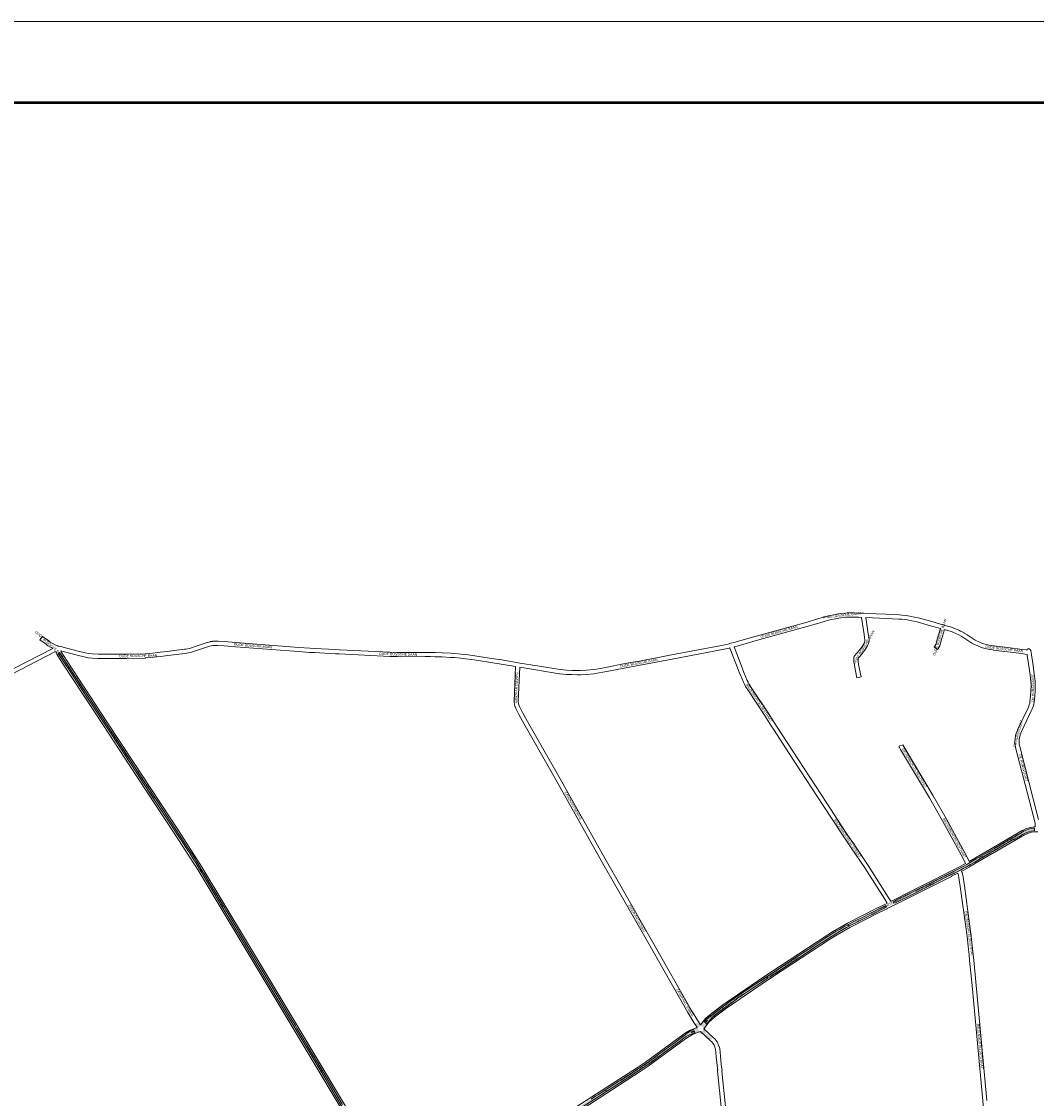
# Paper-space layout 'Layout1' of a CAD drawing. Header units: metres. Extents: x 123097 to 144122, y 392739 to 407589.
# Tile 509 of 510: x 138369 to 141505, y 404260 to 407589. Entities that reach past the tile are written whole.
import ezdxf
from ezdxf.enums import TextEntityAlignment as Align

# ---------------------------------------------------------------- set-up
doc = ezdxf.new("R2010")
doc.units = ezdxf.units.M
doc.header["$MEASUREMENT"] = 0
for name, color, linetype, lineweight in [('Ak-rand-kaderrand', 7, 'Continuous', 0), ('gs-anno-wegen algemeen tekst', 7, 'Continuous', 0), ('gs-knt-aanvullende hoofdweg', 7, 'Continuous', 0), ('gs-knt-wegen algemeen', 7, 'Continuous', 0), ('ir-ARC-asfalt-hoofdwegen-te inspecteren', 5, 'Continuous', 0)]:
    doc.layers.add(name, color=color, linetype=linetype, lineweight=lineweight)
doc.styles.add('Style-Arial', font='arial.ttf')

# ---------------------------------------------------------------- blocks, each defined once
blk = doc.blocks.new('ak1-Kaderrand A1 l')
at = {"layer": 'Ak-rand-kaderrand', "flags": 128}
blk.add_lwpolyline([(0, 0), (-0.841, 0), (-0.841, 0.594), (0, 0.594)], close=True, dxfattribs=at)
at = {"layer": 'Ak-rand-kaderrand', "lineweight": 53, "flags": 128}
blk.add_lwpolyline([(-0.01, 0.01), (-0.831, 0.01), (-0.831, 0.584), (-0.01, 0.584)], close=True, dxfattribs=at)

psp = doc.layouts.get("Layout1")

# ---------------------------------------------------------------- hatches: boundary and pattern name
at = {"layer": 'ir-ARC-asfalt-hoofdwegen-te inspecteren', "linetype": 'Continuous', "lineweight": 13}
for points in [[(138486.231, 405638.167), (138481.741, 405635.621), (138505.212, 405599.611), (138511.148, 405590.504), (138529.922, 405561.702), (138570.512, 405500), (138647.23, 405383.377), (138703.004, 405298.593), (138724.99, 405265.171), (138763.31, 405206.99), (138812.579, 405132.186), (138856.332, 405065.757), (138861.548, 405057.839), (138876.34, 405035.383), (138881.813, 405027.073), (138887.302, 405018.74), (138899.088, 405000), (138906.672, 404987.942), (138918.731, 404968.081), (138922.613, 404970.385), (138910.301, 404991.031), (138904.675, 405000), (138891.211, 405021.462), (138885.83, 405029.638), (138791.412, 405173.091), (138770.385, 405205.039), (138766.702, 405210.635), (138756.353, 405226.358), (138755.779, 405227.231), (138750.726, 405234.909), (138750.033, 405235.962), (138705.102, 405304.244), (138609.17, 405450.034), (138576.291, 405500), (138534.211, 405563.95), (138492.612, 405627.441), (138487.261, 405636.211)], [(141203.645, 404938.755), (141175.539, 404924.618), (141178.307, 404919.106), (141187.026, 404923.485), (141188.184, 404924.067), (141232.612, 404946.38), (141250.332, 404955.16), (141258.166, 404959.351), (141264.331, 404962.65), (141270.52, 404965.72), (141281.124, 404971.496), (141287.723, 404975.09), (141301.292, 404982.69), (141308.225, 404986.643), (141315.078, 404990.55), (141331.15, 405000), (141362.877, 405018.654), (141369.822, 405022.738), (141393.43, 405036.62), (141435.662, 405061.01), (141435.967, 405060.43), (141452.622, 405069.78), (141462.432, 405075.137), (141468.582, 405078.667), (141475.026, 405081.627), (141481.711, 405083.993), (141488.582, 405085.746), (141495.584, 405086.871), (141499.438, 405086.849), (141498.612, 405095.211), (141496.421, 405094.975), (141490.135, 405094.261), (141483.923, 405093.061), (141478.676, 405091.364), (141473.503, 405089.451), (141465.411, 405085.534), (141457.527, 405081.213), (141437.918, 405069.739), (141431.904, 405066.22), (141412.673, 405054.968), (141405.595, 405050.826), (141385.075, 405038.819), (141380.045, 405035.876), (141318.731, 405000), (141296.462, 404987.07), (141289.47, 404983.11), (141278.652, 404977.06), (141266.14, 404970.38), (141253.621, 404963.87), (141219.542, 404946.744), (141215.223, 404944.574)], [(138918.731, 404968.081), (138920.156, 404965.694), (138923.621, 404959.89), (138924.88, 404957.781), (138928.752, 404960.09), (138927.302, 404962.521), (138923.777, 404968.433), (138922.613, 404970.385)], [(140923.055, 404797.423), (140926.001, 404791.973), (140935.06, 404796.869), (140941.86, 404800.427), (140944.591, 404801.856), (140952.369, 404805.811), (140957.595, 404808.44), (140960.04, 404809.67), (140992.717, 404826.024), (141000, 404829.669), (141002.207, 404830.773), (141021.291, 404840.325), (141035.693, 404847.651), (141040.793, 404851.504), (141039.178, 404854.604), (141033.228, 404853.158), (141018.007, 404845.583), (141010.842, 404841.982), (141000, 404836.533), (140982.377, 404827.676), (140974.309, 404823.621), (140938.67, 404805.71), (140931.244, 404801.829), (140929.029, 404800.671)], [(140678.979, 404641.004), (140671.078, 404635.795), (140675.045, 404631.035), (140681.999, 404635.62), (140692.114, 404642.288), (140692.392, 404642.471), (140695.804, 404644.721), (140696.227, 404645), (140818.029, 404725.304), (140823.532, 404728.932), (140852.741, 404748.191), (140860.68, 404753.345), (140866.37, 404757.031), (140879.109, 404764.912), (140898.919, 404776.882), (140918.34, 404787.832), (140926.001, 404791.973), (140923.055, 404797.423), (140919.61, 404795.55), (140915.154, 404793.127), (140912.769, 404791.831), (140896.209, 404782.412), (140886.035, 404776.28), (140876.15, 404770.322), (140863.899, 404762.752), (140860.336, 404760.458), (140859.426, 404759.872), (140851.8, 404754.961), (140814.525, 404730.379), (140807.381, 404725.667), (140782.937, 404709.547), (140777.103, 404705.7)], [(140505.45, 404520.339), (140493.046, 404511.129), (140489.006, 404507.779), (140485.214, 404504.229), (140480.987, 404500), (140478.48, 404497.492), (140481.027, 404494.626), (140486.095, 404500), (140487.727, 404501.73), (140488.215, 404501.914), (140488.629, 404501.598), (140488.581, 404501.079), (140487.737, 404500), (140482.404, 404493.183), (140485.891, 404489.528), (140494.283, 404500), (140494.59, 404500.383), (140497.374, 404503.649), (140501.26, 404507.822), (140509.723, 404515.846), (140530.262, 404531.086), (140568.328, 404559.331), (140573.505, 404563.073), (140583.533, 404570.19), (140593.641, 404577.192), (140599.876, 404581.429), (140604.076, 404584.247), (140675.045, 404631.035), (140671.078, 404635.795), (140601.574, 404589.976), (140595.499, 404585.921), (140590.368, 404582.443), (140587.728, 404580.634), (140581.705, 404576.461), (140575.226, 404571.895), (140568.786, 404567.276), (140562.798, 404562.91), (140534.048, 404541.573), (140509.28, 404523.183)], [(140173.222, 404286.308), (140176.56, 404281.125), (140256.811, 404332.812), (140271.679, 404342.386), (140290.735, 404354.855), (140309.52, 404367.729), (140328.026, 404381.002), (140333.036, 404384.731), (140334.781, 404386.03), (140341.571, 404391.04), (140405.819, 404438.731), (140410.729, 404442.348), (140415.65, 404445.973), (140422.831, 404450.569), (140430.258, 404454.756), (140437.907, 404458.52), (140445.756, 404461.849), (140449.499, 404463.115), (140448.128, 404466.843), (140445.283, 404465.87), (140442.477, 404464.78), (140439.824, 404463.619), (140439.227, 404463.833), (140438.971, 404464.414), (140439.217, 404464.999), (140441.895, 404466.305), (140447.387, 404468.691), (140445.675, 404473.123), (140440.651, 404470.873), (140435.858, 404468.165), (140431.337, 404465.024), (140422.815, 404458.889), (140419.216, 404456.298), (140412.096, 404451.172), (140412.264, 404450.95), (140400.148, 404442.207), (140394.495, 404438.016), (140389.109, 404434.023), (140379.33, 404426.774), (140338.349, 404396.394), (140333.953, 404393.135), (140317.301, 404380.791), (140314.861, 404379.031), (140309.07, 404374.905), (140292.267, 404363.247), (140275.245, 404351.911), (140258.011, 404340.901), (140257.02, 404340.263), (140253.174, 404337.787), (140218.453, 404315.44), (140214.245, 404312.731), (140179.475, 404290.339)], [(139911.696, 404118.47), (139906.901, 404115.644), (139910.023, 404110.404), (139923.067, 404118.176), (139937.382, 404127.054), (139943.594, 404131.018), (140000, 404167.365), (140007.622, 404172.276), (140008.292, 404172.708), (140016.177, 404177.788), (140042.304, 404194.623), (140050.657, 404200.005), (140077.698, 404217.429), (140078.943, 404218.231), (140149.541, 404263.72), (140155.883, 404267.807), (140176.56, 404281.125), (140173.222, 404286.308), (140149.755, 404271.18), (140143.448, 404267.114), (140128.832, 404257.692), (140121.461, 404252.94), (140119.615, 404251.75), (140114.098, 404248.194), (140075.57, 404223.356), (140070.01, 404219.772), (140046.434, 404204.573), (140044.232, 404203.153), (140022.792, 404189.331), (140017.436, 404185.877), (140001.878, 404175.843), (140000, 404174.632), (139990.426, 404168.457), (139967.47, 404153.652), (139965.393, 404152.322), (139963.125, 404150.818), (139961.5, 404149.802), (139940.46, 404136.282), (139939.427, 404135.629), (139934.719, 404132.651), (139926.162, 404127.24)]]:
    psp.add_hatch(color=5, dxfattribs=at).paths.add_polyline_path(points, flags=0)
at = {"layer": 'ir-ARC-asfalt-hoofdwegen-te inspecteren', "linetype": 'Continuous', "lineweight": 13, "extrusion": (0, 0, -1)}
psp.add_hatch(color=5, dxfattribs=at).paths.add_polyline_path([(-138924.88, 404957.781), (-138927.441, 404953.752), (-138938.92, 404934.88), (-138961.66, 404896.802), (-139000, 404832.881), (-139066.784, 404721.537), (-139068.311, 404718.992), (-139139.101, 404601.023), (-139199.722, 404500), (-139208.68, 404485.071), (-139209.334, 404483.98), (-139209.987, 404482.888), (-139308.541, 404318.272), (-139337.94, 404269.029), (-139378.26, 404201.492), (-139399.057, 404166.86), (-139425.422, 404122.955), (-139456.549, 404071.121), (-139499.257, 404000), (-139527.322, 403953.264), (-139530.077, 403948.546), (-139531.658, 403945.646), (-139536.412, 403935.109), (-139540.612, 403924.339), (-139540.751, 403922.5), (-139541.045, 403922.481), (-139541.297, 403922.47), (-139541.772, 403921.087), (-139542.124, 403919.673), (-139545.723, 403921.298), (-139544.125, 403925.396), (-139544.195, 403925.901), (-139544.661, 403926.108), (-139545.082, 403925.821), (-139547.172, 403921.97), (-139551.14, 403923.744), (-139550.192, 403924.965), (-139548.918, 403926.909), (-139546.076, 403931.646), (-139535.007, 403949.923), (-139524.709, 403967.093), (-139514.376, 403984.321), (-139504.972, 404000), (-139490.683, 404023.823), (-139487.477, 404029.168), (-139383.879, 404201.899), (-139381.92, 404205.166), (-139380.34, 404207.8), (-139378.758, 404210.45), (-139365.178, 404233.192), (-139360.867, 404240.411), (-139309.545, 404326.333), (-139270.757, 404391.271), (-139219.391, 404477.267), (-139214.741, 404485.052), (-139205.769, 404500), (-139152.209, 404589.23), (-139108.894, 404661.391), (-139074.308, 404719.01), (-139014.071, 404819.364), (-139007.018, 404831.114), (-139003.697, 404836.646), (-139000, 404842.806), (-138997.56, 404846.871), (-138968.25, 404895.701), (-138931.66, 404955.92), (-138928.752, 404960.09)], flags=0)
at = {"layer": 'ir-ARC-asfalt-hoofdwegen-te inspecteren', "linetype": 'Continuous', "lineweight": 13}
psp.add_hatch(color=5, dxfattribs=at).paths.add_polyline_path([(141064.773, 404863.442), (141063.217, 404866.602), (141069.938, 404871.674), (141083.438, 404878.284), (141119.199, 404896.275), (141125.296, 404899.342), (141147.292, 404910.408), (141148.905, 404911.219), (141152.517, 404913.036), (141153.144, 404913.351), (141175.539, 404924.618), (141178.307, 404919.106), (141101.126, 404880.343), (141093.836, 404876.691), (141088.436, 404873.979), (141077.276, 404868.392), (141070.051, 404864.838)])
h = psp.add_hatch(color=5, dxfattribs=at)
h.paths.add_polyline_path([(140499.088, 404440.457), (140498.981, 404440.469), (140498.6, 404440.638), (140498.076, 404440.995), (140495.623, 404442.744), (140494.084, 404444.179), (140492.471, 404445.061), (140490.709, 404446.274), (140478.391, 404454.755), (140476.663, 404455.849), (140474.132, 404457.472), (140471.85, 404458.737), (140469.384, 404459.592), (140466.808, 404460.01), (140464.246, 404460.362), (140461.782, 404461.145), (140459.486, 404462.334), (140457.624, 404463.334), (140455.591, 404463.911), (140453.481, 404464.039), (140451.393, 404463.711), (140449.499, 404463.115), (140448.128, 404466.843), (140449.836, 404467.424), (140452.688, 404468.314), (140453.257, 404468.8), (140453.302, 404469.546), (140452.796, 404470.097), (140452.048, 404470.115), (140449.172, 404469.239), (140447.387, 404468.691), (140445.675, 404473.123), (140447.509, 404474.007), (140450.016, 404475.758), (140452.069, 404478.025), (140453.564, 404480.693), (140454.425, 404483.628), (140454.609, 404486.68), (140454.107, 404489.697), (140453.181, 404491.448), (140457.427, 404493.782), (140459.016, 404492.587), (140461.573, 404491.049), (140464.429, 404490.187), (140467.409, 404490.053), (140470.331, 404490.655), (140473.016, 404491.957), (140475.298, 404493.879), (140477.082, 404496.045), (140478.48, 404497.492), (140481.027, 404494.626), (140479.817, 404493.161), (140476.589, 404489.031), (140476.4, 404488.287), (140476.793, 404487.627), (140477.538, 404487.44), (140478.196, 404487.835), (140481.259, 404491.733), (140482.404, 404493.183), (140485.891, 404489.528), (140484.666, 404488.001), (140483.318, 404485.573), (140482.446, 404482.937), (140482.081, 404480.184), (140482.236, 404477.411), (140482.486, 404475.189), (140482.364, 404472.957), (140481.873, 404470.776), (140481.403, 404468.699), (140481.452, 404466.569), (140482.016, 404464.515), (140483.062, 404462.66), (140484.427, 404461.262), (140487.222, 404458.495), (140492.38, 404454.242), (140495.436, 404452.196), (140496.899, 404451.217), (140498.029, 404450.432), (140499.922, 404449.22), (140500.764, 404448.681), (140504.049, 404445.953), (140503.708, 404446.048), (140503.379, 404445.928), (140502.726, 404445.044), (140499.955, 404441.592), (140499.89, 404441.511), (140499.145, 404440.686)])
h.paths.add_polyline_path([(140466.802, 404466.542), (140464.451, 404467.106), (140462.355, 404468.31), (140460.682, 404470.056), (140459.57, 404472.202), (140459.107, 404474.575), (140459.332, 404476.982), (140460.225, 404479.228), (140461.716, 404481.131), (140463.682, 404482.537), (140465.963, 404483.332), (140468.377, 404483.452), (140470.726, 404482.887), (140472.822, 404481.684), (140474.493, 404479.939), (140475.606, 404477.794), (140476.069, 404475.422), (140475.845, 404473.016), (140474.953, 404470.77), (140473.464, 404468.867), (140471.498, 404467.46), (140469.216, 404466.663)], flags=16)
h.paths.add_polyline_path([(140483.639, 404456.002), (140480.993, 404457.694), (140479.494, 404458.746), (140476.484, 404461.337), (140476.122, 404462.017), (140476.378, 404462.744), (140477.087, 404463.046), (140477.789, 404462.728), (140480.532, 404459.894), (140481.808, 404458.572), (140483.986, 404456.724), (140484.167, 404456.193)], flags=16)

# ---------------------------------------------------------------- linework, layer by layer
at = {"layer": 'gs-knt-aanvullende hoofdweg', "color": 7, "linetype": 'Continuous', "flags": 128}
for points in [[(139539.553, 403918.496), (139537.687, 403922.682), (139504.979, 403980.605), (139114.562, 404632.386), (138914.295, 404965.266), (138840.57, 405079.931), (138701.61, 405291.451), (138621.761, 405412.577), (138621.752, 405412.59), (138496.553, 405603.386), (138496.51, 405603.452), (138477.665, 405632.839), (138477.504, 405633.102), (138477.353, 405633.372), (138477.214, 405633.648), (138477.087, 405633.929), (138476.971, 405634.215), (138474.225, 405641.41)], [(138478.332, 405658.677), (138478.38, 405658.678), (138478.749, 405658.677), (138479.117, 405658.658), (138479.484, 405658.62), (138479.848, 405658.565), (138480.21, 405658.492), (138480.567, 405658.401), (138480.919, 405658.293), (138481.266, 405658.167), (138481.606, 405658.025), (138481.938, 405657.866), (138482.057, 405657.802)], [(138489.535, 405643.418), (138490.727, 405640.295), (138509.132, 405611.593), (138634.306, 405420.837), (138714.153, 405299.712), (138714.16, 405299.703), (138853.144, 405088.148), (138853.184, 405088.086), (138926.989, 404973.294), (138927.107, 404973.105), (139127.436, 404640.123), (139127.444, 404640.11), (139517.914, 403988.241), (139518.01, 403988.075), (139550.94, 403929.758), (139551.108, 403929.444), (139551.26, 403929.123), (139552.85, 403925.558)], [(141508.908, 405084.223), (141508.605, 405084.155), (141508.242, 405084.092), (141507.876, 405084.047), (141507.508, 405084.02), (141507.14, 405084.011), (141499.452, 405084.011), (141489.861, 405082.789), (141480.427, 405080.092), (141468.333, 405074.454), (141443.715, 405060.565), (141398.673, 405034.286), (141368.742, 405016.528), (141368.677, 405016.49), (141299.243, 404976.236), (141299.127, 404976.17), (141276.821, 404963.76), (141276.595, 404963.64), (141273.346, 404961.974)], [(141297.596, 404992.643), (141361.111, 405029.465), (141391.033, 405047.218), (141391.08, 405047.246), (141436.192, 405073.566), (141436.287, 405073.62), (141461.206, 405087.679), (141461.462, 405087.817), (141461.723, 405087.945), (141474.619, 405093.957), (141474.89, 405094.077), (141475.165, 405094.186), (141475.445, 405094.284), (141475.728, 405094.371), (141486.282, 405097.388), (141486.557, 405097.461), (141486.835, 405097.523), (141487.115, 405097.575), (141487.397, 405097.617), (141498.027, 405098.971), (141498.342, 405099.004), (141498.659, 405099.024), (141498.976, 405099.031), (141501.133, 405099.031)], [(141054.986, 404869.209), (141060.762, 404871.803), (141117.916, 404900.67), (141117.935, 404900.679), (141173.556, 404928.575), (141173.572, 404928.583), (141236.019, 404959.72), (141269.631, 404976.948), (141286.272, 404986.206)], [(141261.758, 404956.035), (141242.834, 404946.335), (141242.759, 404946.297), (141180.282, 404915.145), (141124.678, 404887.258), (141067.381, 404858.318), (141067.071, 404858.171), (141056.227, 404853.303), (141043.56, 404846.449), (141043.296, 404846.313), (141018.737, 404834.253), (140928.108, 404788.094), (140889.213, 404765.698), (140868.489, 404752.626), (140718.915, 404654.747), (140677.343, 404627.085), (140544.182, 404536.26), (140510.192, 404510.637), (140493.932, 404496.608), (140477.113, 404475.008)], [(140467.233, 404486.767), (140482.537, 404506.423), (140482.724, 404506.653), (140482.92, 404506.876), (140483.124, 404507.091), (140483.337, 404507.297), (140483.557, 404507.495), (140500.568, 404522.171), (140500.758, 404522.33), (140500.953, 404522.482), (140535.282, 404548.361), (140535.571, 404548.568), (140668.915, 404639.517), (140668.987, 404639.565), (140710.619, 404667.267), (140710.667, 404667.299), (140860.317, 404765.228), (140860.422, 404765.296), (140881.327, 404778.483), (140881.587, 404778.639), (140920.781, 404801.206), (140920.949, 404801.3), (140921.12, 404801.39), (141011.97, 404847.662), (141012.068, 404847.711), (141036.543, 404859.73), (141043.297, 404863.384)], [(139563.273, 403922.563), (139691.754, 403996.638), (139804.282, 404061.738), (139924.55, 404131.379), (140145.119, 404273.509), (140145.125, 404273.513), (140271.769, 404354.951), (140296.707, 404371.553), (140411.755, 404456.137), (140411.908, 404456.247), (140412.065, 404456.353), (140423.663, 404464.012), (140423.882, 404464.151), (140424.106, 404464.283), (140435.344, 404470.635), (140435.599, 404470.773), (140435.86, 404470.901), (140436.125, 404471.019), (140444.845, 404474.689), (140445.071, 404474.78), (140453.876, 404478.154), (140454.084, 404478.23), (140456.749, 404479.162)], [(140466.852, 404466.783), (140459.147, 404464.089), (140450.559, 404460.798), (140442.355, 404457.344), (140431.723, 404451.335), (140420.499, 404443.923), (140305.462, 404359.348), (140305.176, 404359.148), (140280.043, 404342.416), (140279.943, 404342.35), (140153.252, 404260.881), (139932.536, 404118.656), (139932.231, 404118.47), (139811.807, 404048.739), (139699.271, 403983.634), (139699.261, 403983.629), (139570.787, 403909.557)]]:
    psp.add_lwpolyline(points, dxfattribs=at)
at = {"layer": 'gs-knt-wegen algemeen', "color": 7, "linetype": 'Continuous', "flags": 128}
for points in [[(138482.057, 405657.802), (138482.602, 405657.821), (138482.913, 405657.824), (138483.224, 405657.813), (138483.534, 405657.786), (138483.843, 405657.744), (138489.796, 405656.799), (138490.026, 405656.759), (138490.254, 405656.71), (138490.481, 405656.653), (138500.713, 405653.875), (138543.591, 405642.669), (138565.006, 405637.395), (138576.048, 405635.157), (138587.074, 405633.97), (138605.005, 405632.853), (138665.156, 405632.805), (138692.378, 405633.053), (138750.257, 405634.38), (138764.981, 405635.59), (138797.031, 405639.355), (138797.125, 405639.365), (138818.974, 405641.609), (138863.622, 405647.266), (138863.704, 405647.276), (138871.683, 405648.184), (138876.067, 405648.893), (138887.181, 405651.259), (138910.852, 405658.858), (138942.501, 405669.443), (138942.69, 405669.503), (138942.88, 405669.557), (138951.011, 405671.737), (138951.251, 405671.796), (138951.494, 405671.847), (138951.737, 405671.888), (138958.563, 405672.905), (138958.776, 405672.933), (138958.991, 405672.954), (138959.206, 405672.968), (138966.684, 405673.331), (138966.949, 405673.339), (138967.213, 405673.335), (138976.07, 405673.045), (138976.193, 405673.04), (138995.869, 405672.023), (138996.032, 405672.013), (139031.147, 405669.314), (139031.162, 405669.313), (139225.269, 405653.955), (139259.205, 405651.783), (139274.024, 405651.132), (139274.097, 405651.128), (139339.33, 405647.524), (139350.601, 405647.09), (139350.668, 405647.087), (139507.02, 405639.452), (139530.755, 405638.873), (139530.969, 405638.864), (139538.742, 405638.418), (139615.442, 405638.572), (139631.525, 405638.83), (139631.788, 405638.829), (139646.672, 405638.466), (139646.776, 405638.463), (139668.895, 405637.57), (139668.952, 405637.567), (139694.936, 405636.287), (139695.066, 405636.279), (139707.354, 405635.428), (139707.507, 405635.416), (139727.037, 405633.599), (139727.123, 405633.59), (139742.438, 405631.961), (139742.557, 405631.948), (139761.869, 405629.532), (139762.031, 405629.509), (139783.123, 405626.331), (139783.189, 405626.321), (139821.037, 405620.22), (139852.66, 405615.264), (139852.718, 405615.255), (139902.82, 405606.939), (140033.371, 405585.758), (140033.374, 405585.758), (140033.378, 405585.757), (140053.689, 405583.722), (140070.346, 405582.935), (140085.961, 405582.62), (140095.971, 405582.725), (140114.642, 405583.682), (140135.916, 405585.658), (140145.323, 405587.037), (140168.43, 405591.169), (140239.432, 405604.998), (140239.518, 405605.014), (140283.25, 405612.926), (140377.015, 405630.871), (140377.029, 405630.873), (140532.048, 405660.21), (140552.312, 405664.616), (140560.971, 405666.728), (140569.437, 405668.792), (140639.276, 405688.55), (140639.287, 405688.553), (140796.089, 405732.607), (140828.799, 405741.998), (140828.847, 405742.012), (140859.52, 405750.564), (140859.698, 405750.611), (140859.878, 405750.653), (140892.094, 405757.691), (140892.34, 405757.74), (140892.587, 405757.779), (140898.562, 405758.609), (140898.743, 405758.632), (140915.038, 405760.432), (140915.237, 405760.45), (140919.925, 405760.823), (140920.092, 405760.835), (140920.259, 405760.841), (140931.605, 405761.159), (140931.765, 405761.162), (140931.925, 405761.16), (140942.234, 405760.942), (140942.357, 405760.939), (140956.634, 405760.366), (140956.752, 405760.36), (140971.327, 405759.51), (140978.299, 405759.119), (141040.734, 405756.647), (141040.795, 405756.644), (141080.718, 405754.685), (141080.914, 405754.673), (141090.062, 405753.947), (141090.206, 405753.934), (141099.499, 405752.989), (141099.648, 405752.972), (141107.78, 405751.955), (141108.004, 405751.923), (141108.222, 405751.883), (141108.226, 405751.883), (141108.231, 405751.882)], [(141108.231, 405751.882), (141127.572, 405748.083), (141127.747, 405748.046), (141139.364, 405745.43), (141139.654, 405745.358), (141174.304, 405735.863), (141174.349, 405735.85), (141218.676, 405723.361), (141234.143, 405719.207), (141234.384, 405719.137), (141242.142, 405716.729), (141242.406, 405716.641), (141246.928, 405715.022), (141247.103, 405714.957), (141247.276, 405714.886), (141265.156, 405707.302), (141265.433, 405707.177), (141270.619, 405704.686), (141270.803, 405704.594), (141270.984, 405704.496), (141281.314, 405698.703), (141281.507, 405698.591), (141290.727, 405692.997), (141290.973, 405692.84), (141312.103, 405678.686), (141315.537, 405676.8), (141329.046, 405670.584), (141336.154, 405667.61), (141342.045, 405665.439), (141349.871, 405663.352), (141358.299, 405661.501), (141365.572, 405660.124), (141373.427, 405659.014), (141416.782, 405653.621), (141416.825, 405653.616), (141461.262, 405647.784), (141461.301, 405647.778), (141471.884, 405646.324), (141472.057, 405646.298), (141472.228, 405646.268), (141475.128, 405645.71)], [(138474.225, 405641.41), (138471.669, 405640.137), (138308.112, 405555.656), (138307.866, 405555.535), (138299.946, 405551.858), (138299.757, 405551.774), (138299.564, 405551.696), (138295.31, 405550.041), (138295.109, 405549.967), (138294.906, 405549.899)], [(138302.259, 405567.287), (138464.743, 405651.214)], [(139895.021, 405595.035), (139850.615, 405602.406), (139819.007, 405607.36), (139818.979, 405607.364), (139781.15, 405613.462), (139760.172, 405616.622), (139741.001, 405619.021), (139725.788, 405620.639), (139706.377, 405622.445), (139694.231, 405623.286), (139668.341, 405624.562), (139646.302, 405625.451), (139631.602, 405625.81), (139615.606, 405625.553), (139615.514, 405625.552), (139538.575, 405625.398), (139538.382, 405625.401), (139538.189, 405625.409), (139530.33, 405625.86), (139506.623, 405626.438), (139506.465, 405626.444), (139350.067, 405634.081), (139338.775, 405634.516), (139338.666, 405634.521), (139273.416, 405638.126), (139258.568, 405638.778), (139258.438, 405638.785), (139224.388, 405640.964), (139224.291, 405640.971), (139030.142, 405656.333), (138995.115, 405659.025), (138975.582, 405660.035), (138967.051, 405660.314), (138960.161, 405659.979), (138954.024, 405659.065), (138946.443, 405657.032), (138914.944, 405646.498), (138914.869, 405646.474), (138890.848, 405638.762), (138890.638, 405638.698), (138890.427, 405638.642), (138890.214, 405638.593), (138878.62, 405636.125), (138878.463, 405636.093), (138878.304, 405636.065), (138873.61, 405635.306), (138873.307, 405635.265), (138865.217, 405634.344), (138820.534, 405628.683), (138820.381, 405628.665), (138798.502, 405626.418), (138766.386, 405622.645), (138766.16, 405622.623), (138751.131, 405621.388), (138750.939, 405621.375), (138750.747, 405621.368), (138692.631, 405620.036), (138692.541, 405620.034), (138665.242, 405619.785), (138665.178, 405619.785), (138604.795, 405619.833), (138604.595, 405619.836), (138604.395, 405619.846), (138586.118, 405620.985), (138585.826, 405621.009), (138574.354, 405622.244), (138574.055, 405622.284), (138573.758, 405622.337), (138562.287, 405624.662), (138562.023, 405624.721), (138540.433, 405630.038), (138540.344, 405630.061), (138497.391, 405641.286), (138497.331, 405641.301), (138489.535, 405643.418)], [(140557.689, 405652.526), (140555.317, 405651.947), (140555.158, 405651.911), (140534.728, 405647.469), (140534.556, 405647.434), (140379.456, 405618.082), (140285.665, 405600.132), (140285.6, 405600.12), (140241.879, 405592.21), (140170.87, 405578.379), (140170.771, 405578.361), (140147.514, 405574.203), (140147.313, 405574.17), (140137.634, 405572.751), (140137.464, 405572.728), (140137.292, 405572.71), (140115.712, 405570.705), (140115.443, 405570.686), (140096.505, 405569.716), (140096.241, 405569.707), (140085.999, 405569.599), (140085.799, 405569.6), (140069.996, 405569.919), (140069.82, 405569.925), (140052.903, 405570.724), (140052.732, 405570.735), (140052.561, 405570.749), (140031.879, 405572.822), (140031.682, 405572.845), (140031.485, 405572.874), (139907.962, 405592.915)], [(141043.297, 404863.384), (141036.079, 404875.404), (140974.511, 404972.334), (140932.663, 405034.824), (140915.753, 405058.764), (140915.641, 405058.928), (140903.155, 405077.8), (140903.115, 405077.861), (140846.403, 405165.713), (140741.191, 405326.329), (140741.187, 405326.335), (140692.472, 405400.897), (140692.367, 405401.064), (140685.652, 405412.053), (140664.574, 405444.681), (140612.722, 405523.242), (140612.636, 405523.376), (140606.369, 405533.396), (140606.264, 405533.569), (140606.165, 405533.745), (140602.69, 405540.153), (140602.603, 405540.32), (140599.606, 405546.25), (140599.513, 405546.442), (140599.426, 405546.637), (140588.905, 405571.361), (140588.87, 405571.444), (140583.012, 405585.759), (140582.952, 405585.912), (140557.942, 405651.725), (140557.845, 405651.997), (140557.761, 405652.273), (140557.689, 405652.526)], [(140570.389, 405655.623), (140595.093, 405590.614), (140600.903, 405576.417), (140611.322, 405551.932), (140614.181, 405546.277), (140617.514, 405540.129), (140623.632, 405530.348), (140675.458, 405451.826), (140675.493, 405451.773), (140696.633, 405419.05), (140696.72, 405418.911), (140703.426, 405407.936), (140752.085, 405333.46), (140857.307, 405172.829), (140857.33, 405172.793), (140914.033, 405084.953), (140926.445, 405066.195), (140943.344, 405042.27), (140943.436, 405042.136), (140985.373, 404979.513), (140985.459, 404979.382), (141047.113, 404882.315), (141047.199, 404882.176), (141054.986, 404869.209)], [(141475.128, 405645.71), (141475.13, 405645.714), (141475.268, 405646.002), (141475.42, 405646.283), (141475.585, 405646.557), (141475.764, 405646.822), (141475.956, 405647.077), (141476.16, 405647.323), (141476.375, 405647.559), (141476.602, 405647.784), (141476.84, 405647.998), (141477.088, 405648.199), (141477.346, 405648.388), (141477.612, 405648.564), (141477.887, 405648.727), (141478.17, 405648.877), (141478.459, 405649.012), (141478.755, 405649.133), (141479.056, 405649.239), (141479.362, 405649.33), (141479.673, 405649.406), (141479.986, 405649.467), (141480.303, 405649.513), (141480.621, 405649.543), (141480.94, 405649.557), (141481.259, 405649.555), (141481.579, 405649.538), (141481.896, 405649.505), (141482.212, 405649.457), (141482.525, 405649.393), (141482.835, 405649.314), (141483.14, 405649.22), (141483.44, 405649.111), (141483.735, 405648.987), (141484.023, 405648.849), (141484.304, 405648.697), (141484.578, 405648.532), (141484.843, 405648.353), (141485.098, 405648.161), (141485.344, 405647.957), (141485.58, 405647.742), (141485.805, 405647.515), (141486.019, 405647.277), (141486.22, 405647.029), (141486.409, 405646.771), (141486.585, 405646.505), (141486.748, 405646.23), (141486.898, 405645.947), (141487.033, 405645.658), (141487.154, 405645.362), (141487.26, 405645.061), (141487.351, 405644.755), (141487.427, 405644.444), (141487.488, 405644.131), (141489.584, 405631.709), (141489.598, 405631.622)], [(141501.133, 405099.031), (141501.24, 405100.575), (141500.896, 405109.714), (141498.99, 405118.804), (141482.384, 405182.9), (141482.381, 405182.911), (141440.645, 405345.116), (141440.575, 405345.417), (141440.52, 405345.722), (141439.256, 405353.719), (141439.225, 405353.934), (141439.202, 405354.15), (141439.186, 405354.367), (141438.686, 405363.207), (141438.678, 405363.422), (141438.676, 405363.636), (141438.682, 405363.851), (141439.027, 405371.991), (141439.043, 405372.253), (141439.07, 405372.515), (141439.108, 405372.775), (141440.418, 405380.712), (141440.461, 405380.945), (141440.512, 405381.176), (141440.571, 405381.405), (141442.432, 405388.062), (141442.515, 405388.334), (141442.61, 405388.603), (141446.38, 405398.614), (141446.485, 405398.876), (141446.601, 405399.133), (141480.185, 405469.232), (141482.816, 405476.13), (141484.299, 405482.036), (141484.978, 405486.022), (141487.141, 405504.579), (141488.198, 405520.591), (141488.245, 405535.163), (141487.731, 405549.258), (141487.151, 405556.602), (141485.602, 405569.452), (141480.733, 405603.775), (141476.738, 405629.586), (141476.293, 405632.226)], [(141489.598, 405631.622), (141493.606, 405605.726), (141493.618, 405605.644), (141498.503, 405571.213), (141498.52, 405571.078), (141500.093, 405558.027), (141500.12, 405557.761), (141500.722, 405550.146), (141500.738, 405549.87), (141501.261, 405535.508), (141501.265, 405535.25), (141501.217, 405520.345), (141501.213, 405520.141), (141501.203, 405519.937), (141500.122, 405503.558), (141500.109, 405503.396), (141500.092, 405503.233), (141497.89, 405484.344), (141497.868, 405484.174), (141497.842, 405484.005), (141497.092, 405479.602), (141497.045, 405479.355), (141496.988, 405479.11), (141495.35, 405472.586), (141495.283, 405472.338), (141495.205, 405472.093), (141495.119, 405471.851), (141492.255, 405464.341), (141492.154, 405464.093), (141492.043, 405463.848), (141458.465, 405393.762), (141454.895, 405384.282), (141453.206, 405378.241), (141452.018, 405371.045), (141451.704, 405363.621), (141452.167, 405355.429), (141453.332, 405348.06), (141494.989, 405186.16), (141511.632, 405121.922)], [(140456.749, 404479.162), (140449.965, 404488.893), (140449.844, 404489.073), (140449.728, 404489.257), (140428.18, 404525.033), (140428.104, 404525.163), (140306.75, 404737.585), (140306.747, 404737.591), (140204.925, 404916.272), (140204.915, 404916.29), (140165.279, 404986.358), (140165.271, 404986.371), (140008.361, 405265.267), (139921.058, 405419.033), (139921.029, 405419.085), (139905.557, 405446.924), (139905.458, 405447.108), (139896.003, 405465.488), (139895.893, 405465.713), (139895.791, 405465.943), (139895.698, 405466.176), (139893.564, 405471.855), (139893.49, 405472.063), (139893.423, 405472.274), (139893.363, 405472.486), (139892.16, 405477.053), (139892.094, 405477.325), (139892.04, 405477.601), (139890.546, 405486.236), (139890.505, 405486.511), (139890.475, 405486.788), (139890.457, 405487.066), (139890.451, 405487.344), (139890.457, 405487.622), (139895.021, 405595.035)], [(139907.962, 405592.915), (139903.495, 405487.768), (139904.822, 405480.098), (139905.869, 405476.124), (139907.753, 405471.109), (139916.988, 405453.157), (139932.395, 405425.435), (140019.689, 405271.684), (140019.702, 405271.662), (140176.615, 404992.762), (140216.242, 404922.709), (140318.057, 404744.04), (140439.372, 404531.686), (140460.77, 404496.161), (140467.233, 404486.767)], [(141273.346, 404961.974), (141274.551, 404959.701), (141274.67, 404959.465), (141274.779, 404959.225), (141274.879, 404958.98), (141274.968, 404958.732), (141275.048, 404958.481), (141276.522, 404953.446), (141276.593, 404953.181), (141276.654, 404952.914), (141278.372, 404944.461), (141278.406, 404944.28), (141278.434, 404944.099), (141282.409, 404916.722), (141282.418, 404916.655), (141298.209, 404799.324), (141303.766, 404762.119), (141303.788, 404761.958), (141303.805, 404761.797), (141306.833, 404731.136), (141306.843, 404731.031), (141307.602, 404721.83), (141309.594, 404704.638), (141309.604, 404704.547), (141311.34, 404687.459), (141311.343, 404687.428), (141317.877, 404619.854), (141317.879, 404619.833), (141345.898, 404320.172), (141345.901, 404320.141), (141351.849, 404253.114)], [(140477.113, 404475.008), (140505.705, 404448.15), (140510.853, 404443.681), (140511.065, 404443.488), (140511.268, 404443.287), (140511.463, 404443.076), (140511.647, 404442.858), (140517.802, 404435.246), (140517.994, 404434.996), (140518.174, 404434.736), (140518.341, 404434.469), (140518.495, 404434.193), (140518.636, 404433.911), (140520.752, 404429.386), (140520.826, 404429.221), (140520.896, 404429.055), (140524.85, 404419.213), (140524.947, 404418.955), (140525.033, 404418.694), (140525.108, 404418.429), (140525.172, 404418.161), (140526.24, 404413.217), (140526.287, 404412.979), (140526.325, 404412.741), (140526.354, 404412.501), (140527.236, 404403.829), (140527.253, 404403.619), (140528.23, 404389.495), (140531.709, 404355.284), (140532.104, 404354.507), (140532.234, 404354.236), (140532.351, 404353.96), (140532.455, 404353.679), (140532.546, 404353.393), (140532.624, 404353.103), (140532.689, 404352.81), (140532.739, 404352.514), (140532.777, 404352.216), (140533.284, 404347.227), (140533.307, 404346.921), (140533.317, 404346.614), (140533.312, 404346.306), (140533.292, 404346), (140533.258, 404345.694), (140533.21, 404345.391), (140533.147, 404345.09), (140533.07, 404344.792), (140532.979, 404344.499), (140532.875, 404344.21), (140532.756, 404343.926), (140532.707, 404343.821), (140544.867, 404224.23)], [(140531.913, 404222.918), (140519.548, 404344.521), (140519.525, 404344.827), (140519.515, 404345.134), (140519.52, 404345.441), (140519.54, 404345.748), (140519.574, 404346.054), (140519.622, 404346.357), (140519.685, 404346.658), (140519.762, 404346.955), (140519.853, 404347.249), (140519.957, 404347.538), (140520.076, 404347.822), (140520.125, 404347.927), (140519.946, 404349.692), (140519.551, 404350.469), (140519.421, 404350.74), (140519.304, 404351.016), (140519.2, 404351.297), (140519.109, 404351.583), (140519.031, 404351.873), (140518.966, 404352.166), (140518.916, 404352.462), (140518.878, 404352.759), (140515.266, 404388.283), (140515.249, 404388.492), (140514.272, 404402.616), (140513.437, 404410.822), (140512.562, 404414.872), (140508.882, 404424.034), (140507.178, 404427.677), (140501.883, 404434.226), (140497.073, 404438.402), (140496.884, 404438.573), (140466.852, 404466.783)]]:
    psp.add_lwpolyline(points, dxfattribs=at)
for points in [[(141476.293, 405632.226), (141469.939, 405633.449), (141459.548, 405634.877), (141415.153, 405640.703), (141371.766, 405646.1), (141371.659, 405646.114), (141363.599, 405647.253), (141363.299, 405647.303), (141355.784, 405648.726), (141355.598, 405648.764), (141346.936, 405650.667), (141346.656, 405650.735), (141338.4, 405652.936), (141338.111, 405653.02), (141337.826, 405653.118), (141331.52, 405655.442), (141331.259, 405655.544), (141323.915, 405658.616), (141323.706, 405658.708), (141309.884, 405665.069), (141309.677, 405665.169), (141309.473, 405665.277), (141305.584, 405667.412), (141305.337, 405667.555), (141305.095, 405667.709), (141283.848, 405681.941), (141274.848, 405687.401), (141264.796, 405693.039), (141259.932, 405695.375), (141242.364, 405702.827), (141238.149, 405704.336), (141230.644, 405706.665), (141221.328, 405709.167), (141212.047, 405678.944), (141206.027, 405658.772), (141205.929, 405658.469), (141205.815, 405658.171), (141205.687, 405657.879), (141205.545, 405657.594), (141205.39, 405657.316), (141201.688, 405651.067), (141201.524, 405650.806), (141201.348, 405650.552), (141201.16, 405650.306), (141200.961, 405650.07), (141198.592, 405647.396, -0.36991228), (141198.579, 405647.395), (141188.846, 405656.014, -0.36991264), (141188.845, 405656.027), (141190.802, 405658.238), (141193.78, 405663.263), (141199.578, 405682.692), (141199.593, 405682.741), (141208.769, 405712.625), (141170.841, 405723.312), (141136.358, 405732.761), (141124.974, 405735.324), (141105.939, 405739.063), (141098.107, 405740.043), (141088.96, 405740.973), (141079.982, 405741.686), (141040.188, 405743.638), (140977.73, 405746.111), (140977.623, 405746.116), (140977.394, 405746.129), (140985.055, 405696.125), (140986.626, 405686.615), (140986.67, 405686.305), (140987.621, 405678.119), (140987.643, 405677.893), (140987.657, 405677.666), (140987.664, 405677.438), (140987.706, 405673.535), (140987.703, 405673.259), (140987.688, 405672.984), (140987.662, 405672.709), (140987.624, 405672.436), (140987.575, 405672.165), (140987.514, 405671.895), (140987.442, 405671.629), (140985.99, 405666.689), (140985.902, 405666.415), (140985.803, 405666.144), (140985.692, 405665.879), (140982.995, 405659.817), (140982.891, 405659.595), (140982.778, 405659.376), (140982.658, 405659.162), (140976.033, 405647.904), (140975.876, 405647.652), (140975.708, 405647.406), (140967.754, 405636.341), (140967.616, 405636.156), (140967.471, 405635.975), (140967.319, 405635.8), (140953.978, 405620.89), (140953.645, 405616.205), (140953.942, 405610.245), (140955.249, 405600.894), (140963.106, 405562.697, -0.37015595), (140963.098, 405562.686), (140950.364, 405560.067, -0.37015531), (140950.353, 405560.074), (140942.453, 405598.475), (140942.415, 405598.68), (140942.383, 405598.886), (140941.008, 405608.731), (140940.974, 405609.018), (140940.953, 405609.306), (140940.621, 405615.949), (140940.613, 405616.211), (140940.616, 405616.474), (140940.629, 405616.736), (140941.148, 405624.034), (140941.177, 405624.339), (140941.221, 405624.642), (140941.278, 405624.943), (140941.35, 405625.241), (140941.435, 405625.535), (140941.534, 405625.825), (140941.647, 405626.11), (140941.773, 405626.389), (140941.912, 405626.662), (140942.064, 405626.928), (140942.228, 405627.187), (140942.404, 405627.438), (140942.592, 405627.68), (140942.791, 405627.913), (140957.385, 405644.223), (140964.962, 405654.764), (140971.249, 405665.448), (140973.62, 405670.776), (140974.676, 405674.368), (140974.648, 405676.956), (140973.754, 405684.647), (140972.203, 405694.041), (140972.191, 405694.116), (140964.105, 405746.889), (140956.053, 405747.359), (140941.897, 405747.927), (140931.809, 405748.14), (140920.791, 405747.831), (140916.369, 405747.479), (140900.263, 405745.7), (140894.627, 405744.917), (140862.838, 405737.972), (140832.367, 405729.477), (140799.664, 405720.088), (140799.629, 405720.078), (140642.815, 405676.02), (140572.867, 405656.232), (140572.638, 405656.171), (140570.389, 405655.623)], [(138464.743, 405651.214), (138450.435, 405658.931), (138450.158, 405659.09), (138449.889, 405659.262), (138449.629, 405659.446), (138449.378, 405659.644), (138449.137, 405659.853), (138444.968, 405663.659), (138425.457, 405677.823, -0.38455072), (138425.455, 405677.836), (138433.093, 405688.357, -0.38455205), (138433.106, 405688.359), (138452.912, 405673.981), (138453.106, 405673.835), (138453.295, 405673.681), (138453.477, 405673.521), (138457.323, 405670.01), (138478.332, 405658.677)], [(141286.272, 404986.206), (141278.305, 405001.254), (141214.335, 405118.344), (141174.707, 405188.679), (141085.34, 405338.673), (141081.683, 405344.502), (141081.541, 405344.739), (141081.41, 405344.982), (141081.288, 405345.231), (141081.178, 405345.484), (141081.078, 405345.742), (141080.989, 405346.004), (141080.912, 405346.269), (141080.12, 405349.21, -0.38403852), (141080.127, 405349.222), (141092.682, 405352.6, -0.38404161), (141092.693, 405352.593), (141093.231, 405350.594), (141096.409, 405345.528), (141096.487, 405345.401), (141185.933, 405195.275), (141186.012, 405195.139), (141225.7, 405124.699), (141225.741, 405124.624), (141289.752, 405007.459), (141289.793, 405007.384), (141297.596, 404992.643)], [(141369.16, 404029.594), (141356.202, 404028.59, -0.38455592), (141356.191, 404028.598), (141338.876, 404252), (141332.933, 404318.975), (141304.916, 404618.611), (141298.385, 404686.159), (141296.655, 404703.185), (141294.656, 404720.439), (141294.635, 404720.653), (141293.871, 404729.908), (141290.864, 404760.356), (141285.324, 404797.447), (141285.311, 404797.541), (141269.519, 404914.885), (141265.576, 404942.047), (141263.949, 404950.051), (141262.738, 404954.186), (141261.758, 404956.035)]]:
    psp.add_lwpolyline(points, format="xyb", dxfattribs=at)
at = {"layer": 'ir-ARC-asfalt-hoofdwegen-te inspecteren', "color": 5, "linetype": 'Continuous', "lineweight": 13}
for points in [[(138486.231, 405638.167), (138481.741, 405635.621), (138505.212, 405599.611), (138511.148, 405590.504), (138529.922, 405561.702), (138570.512, 405500), (138647.23, 405383.377), (138703.004, 405298.593), (138724.99, 405265.171), (138763.31, 405206.99), (138812.579, 405132.186), (138856.332, 405065.757), (138861.548, 405057.839), (138876.34, 405035.383), (138881.813, 405027.073), (138887.302, 405018.74), (138899.088, 405000), (138906.672, 404987.942), (138918.731, 404968.081), (138922.613, 404970.385), (138910.301, 404991.031), (138904.675, 405000), (138891.211, 405021.462), (138885.83, 405029.638), (138791.412, 405173.091), (138770.385, 405205.039), (138766.702, 405210.635), (138756.353, 405226.358), (138755.779, 405227.231), (138750.726, 405234.909), (138750.033, 405235.962), (138705.102, 405304.244), (138609.17, 405450.034), (138576.291, 405500), (138534.211, 405563.95), (138492.612, 405627.441), (138487.261, 405636.211)], [(141203.645, 404938.755), (141175.539, 404924.618), (141178.307, 404919.106), (141187.026, 404923.485), (141188.184, 404924.067), (141232.612, 404946.38), (141250.332, 404955.16), (141258.166, 404959.351), (141264.331, 404962.65), (141270.52, 404965.72), (141281.124, 404971.496), (141287.723, 404975.09), (141301.292, 404982.69), (141308.225, 404986.643), (141315.078, 404990.55), (141331.15, 405000), (141362.877, 405018.654), (141369.822, 405022.738), (141393.43, 405036.62), (141435.662, 405061.01), (141435.967, 405060.43), (141452.622, 405069.78), (141462.432, 405075.137), (141468.582, 405078.667), (141475.026, 405081.627), (141481.711, 405083.993), (141488.582, 405085.746), (141495.584, 405086.871), (141499.438, 405086.849), (141498.612, 405095.211), (141496.421, 405094.975), (141490.135, 405094.261), (141483.923, 405093.061), (141478.676, 405091.364), (141473.503, 405089.451), (141465.411, 405085.534), (141457.527, 405081.213), (141437.918, 405069.739), (141431.904, 405066.22), (141412.673, 405054.968), (141405.595, 405050.826), (141385.075, 405038.819), (141380.045, 405035.876), (141318.731, 405000), (141296.462, 404987.07), (141289.47, 404983.11), (141278.652, 404977.06), (141266.14, 404970.38), (141253.621, 404963.87), (141219.542, 404946.744), (141215.223, 404944.574)], [(138918.731, 404968.081), (138920.156, 404965.694), (138923.621, 404959.89), (138924.88, 404957.781), (138928.752, 404960.09), (138927.302, 404962.521), (138923.777, 404968.433), (138922.613, 404970.385)], [(141093.836, 404876.691), (141101.126, 404880.343), (141178.307, 404919.106), (141175.539, 404924.618), (141153.144, 404913.351), (141152.517, 404913.036), (141148.905, 404911.219), (141147.292, 404910.408), (141125.296, 404899.342), (141119.199, 404896.275), (141083.438, 404878.284), (141069.938, 404871.674), (141063.217, 404866.602), (141064.773, 404863.442), (141070.051, 404864.838), (141077.276, 404868.392), (141088.436, 404873.979)], [(140923.055, 404797.423), (140926.001, 404791.973), (140935.06, 404796.869), (140941.86, 404800.427), (140944.591, 404801.856), (140952.369, 404805.811), (140957.595, 404808.44), (140960.04, 404809.67), (140992.717, 404826.024), (141000, 404829.669), (141002.207, 404830.773), (141021.291, 404840.325), (141035.693, 404847.651), (141040.793, 404851.504), (141039.178, 404854.604), (141033.228, 404853.158), (141018.007, 404845.583), (141010.842, 404841.982), (141000, 404836.533), (140982.377, 404827.676), (140974.309, 404823.621), (140938.67, 404805.71), (140931.244, 404801.829), (140929.029, 404800.671)], [(140678.979, 404641.004), (140671.078, 404635.795), (140675.045, 404631.035), (140681.999, 404635.62), (140692.114, 404642.288), (140692.392, 404642.471), (140695.804, 404644.721), (140696.227, 404645), (140818.029, 404725.304), (140823.532, 404728.932), (140852.741, 404748.191), (140860.68, 404753.345), (140866.37, 404757.031), (140879.109, 404764.912), (140898.919, 404776.882), (140918.34, 404787.832), (140926.001, 404791.973), (140923.055, 404797.423), (140919.61, 404795.55), (140915.154, 404793.127), (140912.769, 404791.831), (140896.209, 404782.412), (140886.035, 404776.28), (140876.15, 404770.322), (140863.899, 404762.752), (140860.336, 404760.458), (140859.426, 404759.872), (140851.8, 404754.961), (140814.525, 404730.379), (140807.381, 404725.667), (140782.937, 404709.547), (140777.103, 404705.7)], [(140505.45, 404520.339), (140493.046, 404511.129), (140489.006, 404507.779), (140485.214, 404504.229), (140480.987, 404500), (140478.48, 404497.492), (140481.027, 404494.626), (140486.095, 404500), (140487.727, 404501.73), (140488.215, 404501.914), (140488.629, 404501.598), (140488.581, 404501.079), (140487.737, 404500), (140482.404, 404493.183), (140485.891, 404489.528), (140494.283, 404500), (140494.59, 404500.383), (140497.374, 404503.649), (140501.26, 404507.822), (140509.723, 404515.846), (140530.262, 404531.086), (140568.328, 404559.331), (140573.505, 404563.073), (140583.533, 404570.19), (140593.641, 404577.192), (140599.876, 404581.429), (140604.076, 404584.247), (140675.045, 404631.035), (140671.078, 404635.795), (140601.574, 404589.976), (140595.499, 404585.921), (140590.368, 404582.443), (140587.728, 404580.634), (140581.705, 404576.461), (140575.226, 404571.895), (140568.786, 404567.276), (140562.798, 404562.91), (140534.048, 404541.573), (140509.28, 404523.183)], [(140173.222, 404286.308), (140176.56, 404281.125), (140256.811, 404332.812), (140271.679, 404342.386), (140290.735, 404354.855), (140309.52, 404367.729), (140328.026, 404381.002), (140333.036, 404384.731), (140334.781, 404386.03), (140341.571, 404391.04), (140405.819, 404438.731), (140410.729, 404442.348), (140415.65, 404445.973), (140422.831, 404450.569), (140430.258, 404454.756), (140437.907, 404458.52), (140445.756, 404461.849), (140449.499, 404463.115), (140448.128, 404466.843), (140445.283, 404465.87), (140442.477, 404464.78), (140439.824, 404463.619), (140439.227, 404463.833), (140438.971, 404464.414), (140439.217, 404464.999), (140441.895, 404466.305), (140447.387, 404468.691), (140445.675, 404473.123), (140440.651, 404470.873), (140435.858, 404468.165), (140431.337, 404465.024), (140422.815, 404458.889), (140419.216, 404456.298), (140412.096, 404451.172), (140412.264, 404450.95), (140400.148, 404442.207), (140394.495, 404438.016), (140389.109, 404434.023), (140379.33, 404426.774), (140338.349, 404396.394), (140333.953, 404393.135), (140317.301, 404380.791), (140314.861, 404379.031), (140309.07, 404374.905), (140292.267, 404363.247), (140275.245, 404351.911), (140258.011, 404340.901), (140257.02, 404340.263), (140253.174, 404337.787), (140218.453, 404315.44), (140214.245, 404312.731), (140179.475, 404290.339)]]:
    psp.add_lwpolyline(points, close=True, dxfattribs=at)
for points in [[(139360.867, 404240.411), (139309.545, 404326.333), (139270.757, 404391.271), (139219.391, 404477.267), (139214.741, 404485.052), (139205.769, 404500), (139152.209, 404589.23), (139108.894, 404661.391), (139074.308, 404719.01), (139014.071, 404819.364), (139007.018, 404831.114), (139003.697, 404836.646), (139000, 404842.806), (138997.56, 404846.871), (138968.25, 404895.701), (138931.66, 404955.92), (138928.752, 404960.09), (138924.88, 404957.781), (138927.441, 404953.752), (138938.92, 404934.88), (138961.66, 404896.802), (139000, 404832.881), (139066.784, 404721.537), (139068.311, 404718.992), (139139.101, 404601.023), (139199.722, 404500), (139208.68, 404485.071), (139209.334, 404483.98), (139209.987, 404482.888), (139308.541, 404318.272), (139337.94, 404269.029), (139378.26, 404201.492)], [(140078.943, 404218.231), (140149.541, 404263.72), (140155.883, 404267.807), (140176.56, 404281.125), (140173.222, 404286.308), (140149.755, 404271.18), (140143.448, 404267.114), (140128.832, 404257.692)]]:
    psp.add_lwpolyline(points, dxfattribs=at)

# ---------------------------------------------------------------- block references
at = {"layer": 'Ak-rand-kaderrand', "xscale": 25000, "yscale": 25000, "zscale": 25000}
psp.add_blockref('ak1-Kaderrand A1 l', (144122.195, 392739.269), dxfattribs=at)

# ---------------------------------------------------------------- texts
at = {"layer": 'gs-anno-wegen algemeen tekst', "color": 7, "style": 'Style-Arial', "width": 0.909091}
for s, rotation, p in [('OUDE BOSSCHE BAAN', 6.303527, (140902.864, 405753.543)), ('OUDE BOSSCHE BAAN', 72.92994, (141206.221, 405685.555)), ('OUDE BOSSCHE BAAN', 317.603174, (138455.55, 405664.167)), ('OUDE BOSSCHE BAAN', 15.69285, (140709.447, 405702.542)), ('OUDE BOSSCHE BAAN', 355.440822, (139083.424, 405659.658)), ('OUDE BOSSCHE BAAN', 58.988757, (140971.567, 405655.052)), ('OUDE BOSSCHE BAAN', 1.312971, (138728.494, 405628.37)), ('OUDE BOSSCHE BAAN', 358.602408, (139532.54, 405633.318)), ('OUDE BOSSCHE BAAN', 352.910076, (141405.268, 405649.501)), ('OUDE BOSSCHE BAAN', 10.255299, (140275.785, 405605.976)), ('GOMMELSESTRAAT', 303.272605, (138534.145, 405561.61)), ('ZANDKANTSEWEG', 87.566876, (139897.762, 405529.751)), ('BIEZENMORTELSESTRAAT', 303.425786, (140648.268, 405483.019)), ('DE RUNSVOORT', 89.815486, (141493.733, 405528.442)), ('DE RUNSVOORT', 74.38138, (141448.124, 405387.955)), ('GOMMELSESTRAAT', 303.393677, (138671.436, 405352.684)), ('BIEZENMORTELSESTRAAT', 300.786747, (141127.919, 405281.881)), ('DE RUNSVOORT', 284.429384, (141464.666, 405281.898)), ('GOMMELSESTRAAT', 303.30347, (138753.887, 405227.375)), ('ZANDKANTSEWEG', 299.362718, (140073.46, 405164.874)), ('BIEZENMORTELSESTRAAT', 303.489223, (140921.22, 405064.106)), ('BIEZENMORTELSESTRAAT', 298.649196, (141252.095, 405064.893)), ('BIEZENMORTELSESTRAAT', 30.68023, (141387.482, 405037.542)), ('BIEZENMORTELSESTRAAT', 26.501563, (141193.04, 404931.015)), ('GOMMELSESTRAAT', 301.038474, (138969.272, 404890.326)), ('BIEZENMORTELSESTRAAT', 28.415475, (141055.437, 404862.551)), ('ZANDKANTSEWEG', 299.676806, (140270.322, 404816.679)), ('BIEZENMORTELSESTRAAT', 278.494962, (141297.148, 404769.125)), ('BIEZENMORTELSESTRAAT', 33.639858, (140711.116, 404659.779)), ('ZANDKANTSEWEG', 299.738781, (140419.054, 404556.144)), ('BIEZENMORTELSESTRAAT', 34.296449, (140545.584, 404547.517)), ('BIEZENMORTELSESTRAAT', 275.341758, (141330.962, 404420.723)), ('GOMMELSESTRAAT', 300.921639, (139278.109, 404375.913)), ('BIEZENMORTELSESTRAAT', 32.720523, (140279.328, 404352.07))]:
    psp.add_text(s, height=7.7, rotation=rotation, dxfattribs=at).set_placement(p, align=Align.MIDDLE_CENTER)

doc.saveas('drawing.dxf')
